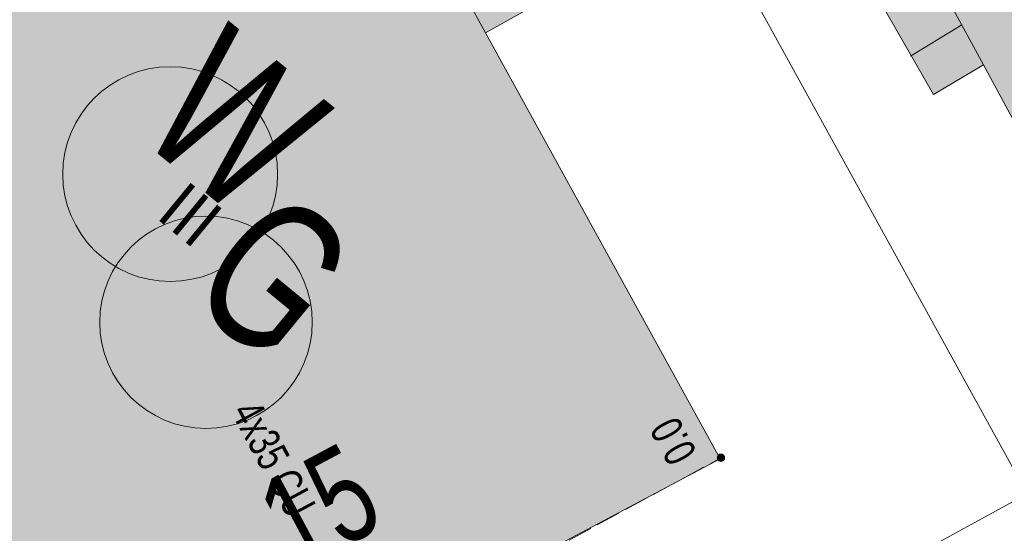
# Model space of a CAD drawing. Header units: metres. Extents: x -740 to 758, y -633 to 854.
# Tile 624 of 656: x 86.83 to 103.42, y -217.46 to -208.8. Entities that reach past the tile are written whole.
import ezdxf

# ---------------------------------------------------------------- set-up
doc = ezdxf.new("R2010")
doc.units = ezdxf.units.M
doc.header["$MEASUREMENT"] = 0
doc.linetypes.add('416_125', pattern=[0.5408, 0.416, -0.1248])
for name, color, linetype in [('Gas.LOVION', 7, 'Continuous'), ('Grundkarte.LOVION', 7, 'Continuous'), ('Grundkarte_Text.LOVION', 7, 'Continuous'), ('Strom.LOVION', 7, 'Continuous'), ('StromBemass.LOVION', 7, 'Continuous'), ('Wasser.LOVION', 7, 'Continuous')]:
    doc.layers.add(name, color=color, linetype=linetype)
doc.styles.add('ERSTELLTER_STIL_1', font='arial.ttf')

msp = doc.modelspace()

# ---------------------------------------------------------------- hatches: boundary and pattern name
at = {"layer": 'Grundkarte.LOVION', "linetype": 'Continuous', "lineweight": 18}
for color, points in [(9, [(106.787, -198.62), (107.509, -199.968), (103.87, -202.038), (103.115, -200.663), (99.358, -202.745), (101.121, -205.971), (102.022, -207.627), (103.069, -209.564), (105.016, -213.157), (105.048, -213.183), (105.165, -213.172), (105.197, -213.198), (105.256, -213.193), (105.288, -213.219), (105.405, -213.208), (105.437, -213.234), (105.671, -213.211), (105.703, -213.237), (105.996, -213.209), (106.023, -213.177), (106.198, -213.16), (106.225, -213.127), (106.283, -213.122), (106.368, -213.084), (106.395, -213.052), (106.512, -213.04), (106.538, -213.008), (106.597, -213.002), (106.65, -212.938), (106.708, -212.932), (106.735, -212.9), (106.793, -212.894), (106.872, -212.798), (106.931, -212.792), (107.01, -212.696), (107.069, -212.69), (107.544, -212.112), (107.538, -212.053), (107.618, -211.957), (107.638, -211.866), (107.691, -211.802), (107.685, -211.743), (107.712, -211.711), (107.566, -211.43), (115.473, -207.051), (109.875, -196.958)]), (254, [(91.877, -203.92), (94.681, -209.025), (98.379, -206.949), (95.575, -201.844)]), (9, [(91.877, -203.92), (81.529, -209.631), (88.354, -221.702), (90.206, -220.693), (92.706, -219.355), (98.634, -216.204), (94.681, -209.025)]), (254, [(103.069, -209.564), (102.022, -207.627), (101.125, -208.129), (102.23, -210.06)])]:
    msp.add_hatch(color=color, dxfattribs=at).paths.add_polyline_path(points)
at = {"layer": 'StromBemass.LOVION', "linetype": 'Continuous', "lineweight": 13}
msp.add_hatch(color=7, dxfattribs=at).paths.add_polyline_path([(98.695, -216.228), (98.7, -216.221), (98.704, -216.214), (98.707, -216.207), (98.709, -216.199), (98.71, -216.191), (98.71, -216.183), (98.709, -216.175), (98.707, -216.167), (98.704, -216.16), (98.7, -216.153), (98.695, -216.147), (98.689, -216.141), (98.683, -216.136), (98.677, -216.131), (98.669, -216.128), (98.662, -216.126), (98.654, -216.124), (98.646, -216.124), (98.638, -216.124), (98.63, -216.126), (98.622, -216.128), (98.615, -216.132), (98.608, -216.136), (98.602, -216.141), (98.597, -216.147), (98.592, -216.153), (98.588, -216.16), (98.585, -216.168), (98.584, -216.176), (98.583, -216.184), (98.583, -216.192), (98.584, -216.199), (98.586, -216.207), (98.589, -216.215), (98.592, -216.222), (98.597, -216.228), (98.603, -216.234), (98.609, -216.239), (98.616, -216.243), (98.623, -216.247), (98.63, -216.249), (98.638, -216.25), (98.646, -216.251), (98.654, -216.25), (98.662, -216.249), (98.67, -216.246), (98.677, -216.243), (98.684, -216.239), (98.69, -216.234)])
msp.add_hatch(color=7, dxfattribs=at).paths.add_polyline_path([(98.695, -216.228), (98.7, -216.221), (98.704, -216.214), (98.707, -216.207), (98.709, -216.199), (98.71, -216.191), (98.71, -216.183), (98.709, -216.175), (98.707, -216.167), (98.704, -216.16), (98.7, -216.153), (98.695, -216.147), (98.689, -216.141), (98.683, -216.136), (98.677, -216.131), (98.669, -216.128), (98.662, -216.126), (98.654, -216.124), (98.646, -216.124), (98.638, -216.124), (98.63, -216.126), (98.622, -216.128), (98.615, -216.132), (98.608, -216.136), (98.602, -216.141), (98.597, -216.147), (98.592, -216.153), (98.588, -216.16), (98.585, -216.168), (98.584, -216.176), (98.583, -216.184), (98.583, -216.192), (98.584, -216.199), (98.586, -216.207), (98.589, -216.215), (98.592, -216.222), (98.597, -216.228), (98.603, -216.234), (98.609, -216.239), (98.616, -216.243), (98.623, -216.247), (98.63, -216.249), (98.638, -216.25), (98.646, -216.251), (98.654, -216.25), (98.662, -216.249), (98.67, -216.246), (98.677, -216.243), (98.684, -216.239), (98.69, -216.234)])
msp.add_hatch(color=7, dxfattribs=at).paths.add_polyline_path([(98.695, -216.228), (98.7, -216.221), (98.704, -216.214), (98.707, -216.207), (98.709, -216.199), (98.71, -216.191), (98.71, -216.183), (98.709, -216.175), (98.707, -216.167), (98.704, -216.16), (98.7, -216.153), (98.695, -216.147), (98.689, -216.141), (98.683, -216.136), (98.677, -216.131), (98.669, -216.128), (98.662, -216.126), (98.654, -216.124), (98.646, -216.124), (98.638, -216.124), (98.63, -216.126), (98.622, -216.128), (98.615, -216.132), (98.608, -216.136), (98.602, -216.141), (98.597, -216.147), (98.592, -216.153), (98.588, -216.16), (98.585, -216.168), (98.584, -216.176), (98.583, -216.184), (98.583, -216.192), (98.584, -216.199), (98.586, -216.207), (98.589, -216.215), (98.592, -216.222), (98.597, -216.228), (98.603, -216.234), (98.609, -216.239), (98.616, -216.243), (98.623, -216.247), (98.63, -216.249), (98.638, -216.25), (98.646, -216.251), (98.654, -216.25), (98.662, -216.249), (98.67, -216.246), (98.677, -216.243), (98.684, -216.239), (98.69, -216.234)])
msp.add_hatch(color=7, dxfattribs=at).paths.add_polyline_path([(98.695, -216.228), (98.7, -216.221), (98.704, -216.214), (98.707, -216.207), (98.709, -216.199), (98.71, -216.191), (98.71, -216.183), (98.709, -216.175), (98.707, -216.167), (98.704, -216.16), (98.7, -216.153), (98.695, -216.147), (98.689, -216.141), (98.683, -216.136), (98.677, -216.131), (98.669, -216.128), (98.662, -216.126), (98.654, -216.124), (98.646, -216.124), (98.638, -216.124), (98.63, -216.126), (98.622, -216.128), (98.615, -216.132), (98.608, -216.136), (98.602, -216.141), (98.597, -216.147), (98.592, -216.153), (98.588, -216.16), (98.585, -216.168), (98.584, -216.176), (98.583, -216.184), (98.583, -216.192), (98.584, -216.199), (98.586, -216.207), (98.589, -216.215), (98.592, -216.222), (98.597, -216.228), (98.603, -216.234), (98.609, -216.239), (98.616, -216.243), (98.623, -216.247), (98.63, -216.249), (98.638, -216.25), (98.646, -216.251), (98.654, -216.25), (98.662, -216.249), (98.67, -216.246), (98.677, -216.243), (98.684, -216.239), (98.69, -216.234)])

# ---------------------------------------------------------------- linework, layer by layer
at = {"layer": 'Gas.LOVION', "color": 5, "linetype": 'Continuous', "lineweight": 18}
msp.add_circle((89.971, -213.902), 1.79, dxfattribs=at)
at = {"layer": 'Grundkarte.LOVION', "color": 253, "linetype": 'Continuous', "lineweight": 18}
for points in [[(55.601, -190.206), (68.844, -209.275), (74.844, -205.644), (79.946, -202.515), (66.251, -182.751), (76.98, -175.2), (87.519, -167.815), (98.222, -160.295), (108.761, -152.911), (124.365, -175.266), (123.14, -176.036), (117.533, -179.451), (113.183, -182.123), (108.054, -185.284), (104.596, -187.396), (102.198, -188.871), (91.908, -195.168), (95.575, -201.844), (103.805, -216.792), (89.302, -224.742), (87.646, -225.643), (86.272, -226.398), (68.712, -236.036), (57.832, -216.056)], [(130.121, -202.397), (116.875, -209.603), (103.805, -216.792), (95.575, -201.844)]]:
    msp.add_lwpolyline(points, dxfattribs=at)
at = {"layer": 'Grundkarte.LOVION', "color": 8, "linetype": 'Continuous', "lineweight": 18}
for points in [[(103.805, -216.792), (95.575, -201.844), (91.908, -195.168), (102.198, -188.871), (104.596, -187.396), (109.875, -196.958), (115.473, -207.051), (116.875, -209.603)], [(81.348, -217.451), (74.844, -205.644), (79.946, -202.515), (91.043, -195.696), (91.908, -195.168), (95.575, -201.844), (103.805, -216.792), (89.302, -224.742), (87.646, -225.643), (86.272, -226.398), (84.697, -223.596)], [(91.877, -203.92), (95.575, -201.844), (98.379, -206.949), (94.681, -209.025)], [(91.877, -203.92), (94.681, -209.025), (98.634, -216.204), (92.706, -219.355), (90.206, -220.693), (88.354, -221.702), (81.529, -209.631)]]:
    msp.add_lwpolyline(points, close=True, dxfattribs=at)
at = {"layer": 'Grundkarte.LOVION', "color": 251, "linetype": 'Continuous', "lineweight": 13}
msp.add_lwpolyline([(103.069, -209.564), (102.23, -210.06), (101.125, -208.129), (102.022, -207.627)], close=True, dxfattribs=at)
at = {"layer": 'Grundkarte.LOVION', "color": 8, "linetype": 'Continuous', "lineweight": 18}
for points in [[(105.016, -213.157), (103.069, -209.564), (102.022, -207.627)], [(102.23, -210.06), (103.069, -209.564)], [(-17.629, -276.162), (-16.987, -267.912), (-16.852, -270.5), (-15.786, -272.937), (-14.689, -274.485), (-13.27, -275.706), (-11.512, -276.45), (-9.757, -276.87), (-6.982, -276.835), (-4.612, -275.982), (68.712, -236.036), (86.272, -226.398), (87.646, -225.643), (89.302, -224.742), (103.805, -216.792), (110.888, -229.991), (96.974, -237.617), (92.739, -239.953), (40.055, -268.807), (32.62, -272.874), (25.525, -276.789), (22.267, -278.527), (6.5, -287.162), (0.015, -290.663)], [(-17.629, -276.162), (-16.987, -267.912), (-16.852, -270.5), (-15.786, -272.937), (-14.689, -274.485), (-13.27, -275.706), (-11.512, -276.45), (-9.757, -276.87), (-6.982, -276.835), (-4.612, -275.982), (68.712, -236.036), (86.272, -226.398), (87.646, -225.643), (89.302, -224.742), (103.805, -216.792), (110.888, -229.991), (96.974, -237.617), (92.739, -239.953), (40.055, -268.807), (32.62, -272.874), (25.525, -276.789), (22.267, -278.527), (6.5, -287.162), (0.015, -290.663)]]:
    msp.add_lwpolyline(points, dxfattribs=at)
at = {"layer": 'Grundkarte.LOVION', "color": 251, "linetype": 'Continuous', "lineweight": 13}
msp.add_lwpolyline([(101.842, -209.418), (102.707, -208.89)], dxfattribs=at)
at = {"layer": 'StromBemass.LOVION', "color": 7, "linetype": '416_125', "lineweight": 13}
msp.add_lwpolyline([(96.482, -221.705), (94.662, -218.351), (98.647, -216.188)], dxfattribs=at)
at = {"layer": 'StromBemass.LOVION', "color": 7, "linetype": 'Continuous', "lineweight": 13}
msp.add_circle((98.646, -216.187), 0.0637, dxfattribs=at)
msp.add_circle((98.646, -216.187), 0.0637, dxfattribs=at)
msp.add_circle((98.646, -216.187), 0.0637, dxfattribs=at)
msp.add_circle((98.646, -216.187), 0.0637, dxfattribs=at)
at = {"layer": 'Wasser.LOVION', "color": 94, "linetype": 'Continuous', "lineweight": 18}
msp.add_circle((89.368, -211.405), 1.81, dxfattribs=at)

# ---------------------------------------------------------------- texts
at = {"layer": 'Gas.LOVION', "color": 5, "linetype": 'Continuous', "lineweight": 18, "insert": (89.561, -213.491), "char_height": 2.48981, "attachment_point": 7, "rotation": 320.5841, "style": 'ERSTELLTER_STIL_1'}
msp.add_mtext('{\\A1;\\W0.71562x;G}', dxfattribs=at)
at = {"layer": 'Grundkarte_Text.LOVION', "color": 7, "linetype": 'Continuous', "lineweight": 13, "insert": (89.111, -212.134), "char_height": 0.83074, "attachment_point": 7, "rotation": 320.5848, "style": 'ERSTELLTER_STIL_1'}
msp.add_mtext('{\\A1;\\W0.89445x;III}', dxfattribs=at)
at = {"layer": 'Grundkarte_Text.LOVION', "color": 8, "linetype": 'Continuous', "lineweight": 18, "insert": (91.478, -218.161), "char_height": 1.60082, "attachment_point": 7, "rotation": 28.1754, "style": 'ERSTELLTER_STIL_1'}
msp.add_mtext('{\\A1;\\W0.71559x;15}', dxfattribs=at)
at = {"layer": 'Strom.LOVION', "color": 5, "linetype": 'Continuous', "lineweight": 18, "insert": (90.379, -215.421), "char_height": 0.53356, "attachment_point": 7, "rotation": 298.2447, "style": 'ERSTELLTER_STIL_1'}
msp.add_mtext('{\\A1;\\W0.71557x;4x35 CU}', dxfattribs=at)
at = {"layer": 'StromBemass.LOVION', "color": 7, "linetype": 'Continuous', "lineweight": 13, "insert": (98.262, -216.102), "char_height": 0.53355, "attachment_point": 7, "rotation": 118.4218, "style": 'ERSTELLTER_STIL_1'}
msp.add_mtext('{\\A1;\\W0.71558x;0.0}', dxfattribs=at)
at = {"layer": 'Wasser.LOVION', "color": 94, "linetype": 'Continuous', "lineweight": 18, "insert": (88.755, -210.728), "char_height": 2.48985, "attachment_point": 7, "rotation": 320.5841, "style": 'ERSTELLTER_STIL_1'}
msp.add_mtext('{\\A1;\\W0.71561x;W}', dxfattribs=at)

doc.saveas('drawing.dxf')
